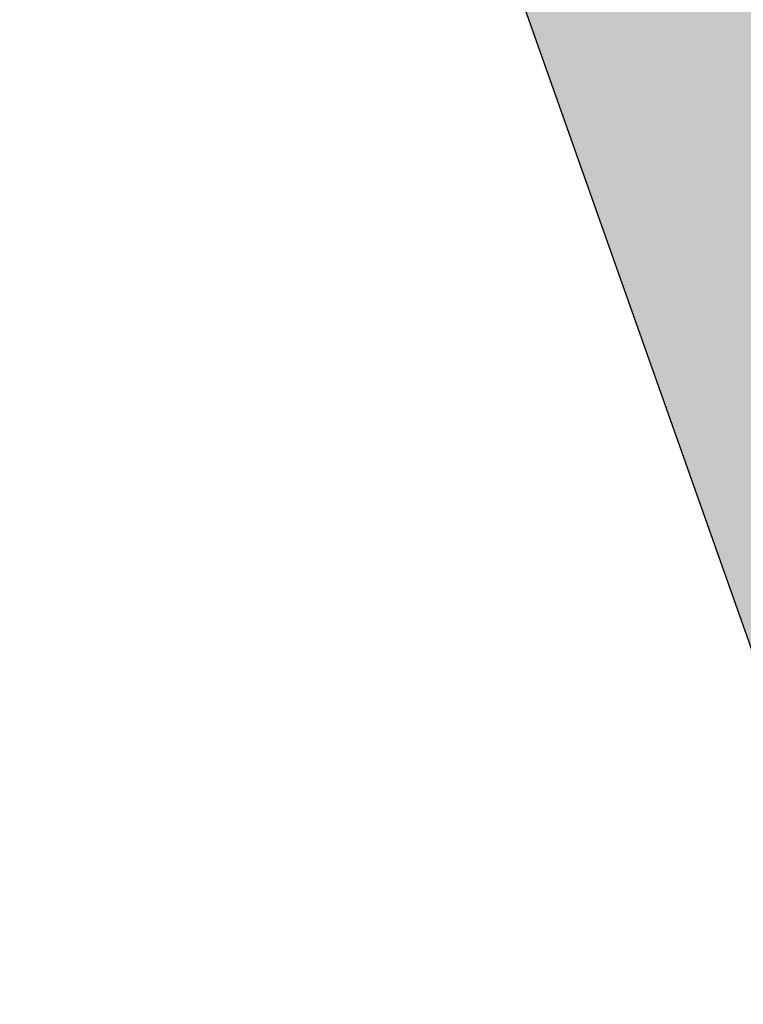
# Model space of a CAD drawing. Header units: millimetres. Extents: x -767 to 1132, y -388 to 938.
# Tile 539 of 656: x -705 to -691, y 351 to 369. Entities that reach past the tile are written whole.
import ezdxf

# ---------------------------------------------------------------- set-up
doc = ezdxf.new("R2010")
doc.units = ezdxf.units.MM
doc.header["$LTSCALE"] = 0.5
doc.layers.add('BPR-LS_COL_Grün', color=255, linetype='Continuous', lineweight=25)
doc.layers.add('LPB_-_LPB_SRF_PROM', color=255, linetype='Continuous', lineweight=13)

# ---------------------------------------------------------------- blocks, each defined once
blk = doc.blocks.new('S_Grünflächen (2D)')
at = {"layer": 'BPR-LS_COL_Grün', "linetype": 'Continuous', "lineweight": 0}
h = blk.add_hatch(color=9, dxfattribs=at)
edge = h.paths.add_edge_path()
edge.add_line((-412.135, 27.332), (-413.233, 25.358))
edge.add_line((-413.233, 25.358), (-413.367, 24.917))
edge.add_line((-413.367, 24.917), (-413.424, 24.014))
edge.add_line((-413.424, 24.014), (-399.52, -15.297))
edge.add_line((-399.52, -15.297), (-375.897, -80.765))
edge.add_line((-375.897, -80.765), (-347.813, -159.082))
edge.add_line((-347.813, -159.082), (-343.292, -171.382))
edge.add_line((-343.292, -171.382), (-328.728, -211.528))
edge.add_arc((-348.852, -177.71), 39.352, 300.7569, 301.3975)
edge.add_arc((-333.04, -203.618), 9, 301.3975, 379.9175)
edge.add_line((-324.578, -200.552), (-349.67, -131.326))
edge.add_line((-349.67, -131.326), (-349.673, -131.319))
edge.add_line((-349.673, -131.319), (-351.776, -125.49))
edge.add_line((-351.776, -125.49), (-389.229, -22.126))
edge.add_arc((-188.97, 50.436), 213, 197.73354, 199.91753, ccw=False)
edge.add_arc((-1153.835, -258.114), 800, 17.73354, 19.039978)
edge.add_line((-397.603, 2.868), (-397.603, 2.868))
edge.add_arc((-364.102, 16.958), 36.343, 198.9196, 202.812, ccw=False)
edge.add_line((-398.482, 5.174), (-398.482, 5.174))
edge.add_line((-398.482, 5.174), (-399.895, 9.125))
edge.add_line((-399.895, 9.125), (-399.895, 9.125))
edge.add_arc((-470.74, -22.144), 77.439, 23.81579, 34.55228)
edge.add_line((-406.961, 21.776), (-406.961, 21.776))
edge.add_line((-406.961, 21.776), (-406.961, 21.776))
edge.add_arc((-386.508, 35.86), 24.833, 198.8536, 214.5523, ccw=False)
edge.add_line((-410.009, 27.835), (-410.009, 27.835))
edge.add_arc((-410.725, 26.119), 1.86, 67.3435, 139.282)
at = {"layer": 'BPR-LS_COL_Grün', "elevation": 35.7, "flags": 128}
blk.add_lwpolyline([(-413.424, 24.014), (-399.52, -15.297), (-375.897, -80.765), (-347.813, -159.082), (-343.292, -171.382), (-328.728, -211.528, 0.002795), (-328.351, -211.301, 0.356674), (-324.578, -200.552), (-349.67, -131.326), (-349.673, -131.319), (-351.776, -125.49), (-389.229, -22.126, -0.00953), (-391.849, -14.442, 0.0057), (-397.603, 2.868), (-397.603, 2.868, -0.016985), (-398.482, 5.174), (-398.482, 5.174), (-399.895, 9.125), (-399.895, 9.125, 0.046881), (-406.961, 21.776)], format="xyb", dxfattribs=at)

msp = doc.modelspace()

# ---------------------------------------------------------------- block references
at = {"layer": 'LPB_-_LPB_SRF_PROM', "color": 7}
msp.add_blockref('S_Grünflächen (2D)', (-291.512, 372.072, 14.1), dxfattribs=at)

doc.saveas('drawing.dxf')
